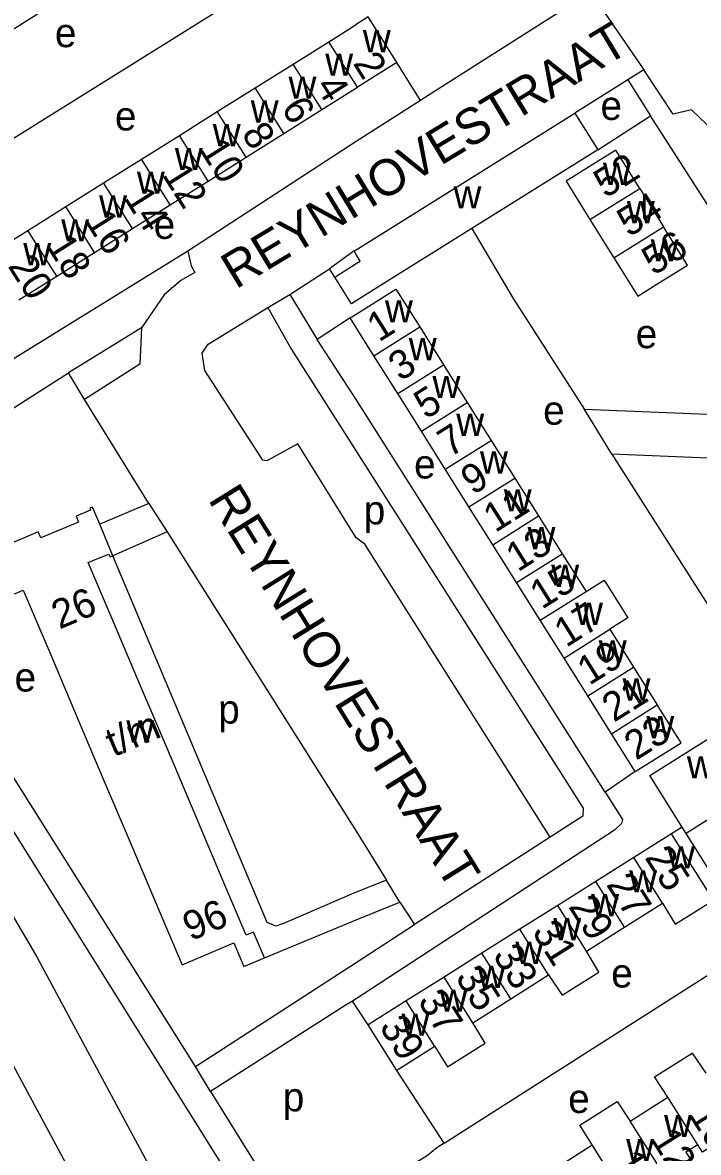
# Model space of a CAD drawing. Extents: x 159675 to 162108, y 386471 to 388472.
# Drawn here: x 160453.9 to 160547.3, y 386719 to 386875.3 of the extents above; entities that cross this region are included whole.
import ezdxf

# ---------------------------------------------------------------- set-up
doc = ezdxf.new("R2010")
doc.units = 0
for name, color, linetype in [('BLT_Basislijn', 7, 'Continuous'), ('BLT_Bebouwing', 7, 'Continuous'), ('BLT_Centroide', 7, 'Continuous'), ('BLT_Huisnummer', 7, 'Continuous'), ('BLT_Huisnummer_ tussenligend', 7, 'Continuous'), ('BLT_Huisnummer_reeks', 7, 'Continuous'), ('BLT_Onderverdeling_panden', 7, 'Continuous'), ('BLT_Straatnaam', 7, 'Continuous'), ('BLT_Vlakafsluiter', 7, 'Continuous')]:
    doc.layers.add(name, color=color, linetype=linetype)

msp = doc.modelspace()

# ---------------------------------------------------------------- linework, layer by layer
at = {"layer": 'BLT_Basislijn'}
for p, q in [((160508.91, 386864.54), (160505.63, 386869.78)), ((160537.56, 386867.38), (160530.24, 386862.78)), ((160537.56, 386867.38), (160540.71, 386862.38)), ((160533.42, 386857.7), (160540.71, 386862.38)), ((160476.7, 386843.66), (160446.1, 386824.74)), ((160499.71, 386843.7), (160496.29, 386841.24)), ((160490.81, 386837.68), (160496.29, 386841.24)), ((160497.03, 386840.1), (160496.29, 386841.24)), ((160487.77, 386835.86), (160490.81, 386837.68)), ((160490.81, 386837.68), (160494.59, 386831.47)), ((160499.17, 386834.44), (160494.59, 386831.47)), ((160470.3, 386833.07), (160460.2, 386826.83)), ((160429.63, 386807.4), (160460.2, 386826.83)), ((160462.44, 386823.16), (160460.2, 386826.83)), ((160471.34, 386808.75), (160462.44, 386823.16)), ((160471.34, 386808.75), (160464.53, 386805.89)), ((160471.34, 386808.75), (160473.88, 386804.86)), ((160477.76, 386730.85), (160429.63, 386807.4)), ((160538.61, 386771.67), (160534.44, 386768.82)), ((160545.09, 386763.99), (160543.63, 386763.07)), ((160526.82, 386762.57), (160508.07, 386750.49)), ((160506.06, 386753.62), (160504.21, 386756.66)), ((160506.06, 386753.62), (160508.07, 386750.49)), ((160501.65, 386736.63), (160499.51, 386739.92)), ((160479.87, 386727.42), (160477.76, 386730.85)), ((160512.17, 386720.25), (160505.63, 386730.31)), ((160479.87, 386727.42), (160492.43, 386707.11))]:
    msp.add_line(p, q, dxfattribs=at)
for points in [[(160432.59, 386846.5), (160443.32, 386853.54), (160495.39, 386886.04)], [(160532.28, 386879.76), (160531.96, 386879.22), (160509.46, 386864.89), (160508.91, 386864.54)], [(160539.78, 386868.77), (160537.56, 386867.38)], [(160597.53, 386847.85), (160592.01, 386847.43), (160577.31, 386847.59), (160565.62, 386850.21), (160554.63, 386855.99), (160549.58, 386860.17), (160546.37, 386863.25), (160543.84, 386862.62), (160539.78, 386868.77)], [(160508.91, 386864.54), (160500, 386858.83), (160476.7, 386843.66)], [(160592.57, 386819.24), (160592.59, 386819.69), (160593.52, 386843.46), (160551.72, 386845.26), (160540.71, 386862.38)], [(160515.98, 386846.8), (160521.71, 386837.13), (160531.58, 386821.77)], [(160502.2, 386684.09), (160500, 386687.6), (160402.37, 386843.78)], [(160476.7, 386843.66), (160477.19, 386841.63), (160477.7, 386840.72), (160475.77, 386839.63), (160473.45, 386837.65), (160470.3, 386833.07)], [(160555.29, 386582.71), (160503.52, 386666.51), (160477.52, 386707.61), (160471.13, 386717.59), (160455.58, 386746.48), (160434.69, 386782.15), (160398.07, 386841.06)], [(160526.82, 386762.57), (160501.19, 386803.13), (160500, 386804.02), (160491.92, 386817.01), (160487.65, 386814.67), (160487.08, 386814.75), (160479.08, 386827.16), (160478.71, 386829.56), (160479.51, 386830.83), (160487.77, 386835.86)], [(160487.77, 386835.86), (160491.07, 386830.06), (160500, 386815.98), (160531.39, 386766.61), (160531.34, 386765.48), (160526.82, 386762.57)], [(160470.3, 386833.07), (160470.09, 386828.05), (160462.44, 386823.16)], [(160534.44, 386768.82), (160500, 386823.16), (160494.59, 386831.47)], [(160535.37, 386815.57), (160556.9, 386781.77), (160552.02, 386778.29)], [(160473.88, 386804.86), (160466.33, 386801.52)], [(160473.88, 386804.86), (160500, 386763.41), (160504.21, 386756.66)], [(160504.21, 386756.66), (160500, 386754.98), (160489.95, 386750.66), (160488.87, 386750.3), (160487.67, 386750.8), (160466.33, 386801.52)], [(160534.44, 386768.82), (160536.84, 386765.05), (160536.68, 386764.48), (160535.74, 386763.57), (160500, 386740.21), (160499.51, 386739.92)], [(160487.32, 386745.91), (160500, 386751.15), (160506.06, 386753.62)], [(160477.76, 386730.85), (160500, 386745.23), (160508.07, 386750.49)], [(160548.19, 386575.18), (160495.04, 386661.2), (160469.08, 386702.24), (160462.5, 386712.51), (160446.86, 386741.59), (160442.95, 386748.27)], [(160512.17, 386720.25), (160549.42, 386744.02), (160554.03, 386747.16)], [(160499.51, 386739.92), (160498.49, 386739.3), (160479.87, 386727.42)], [(160512.17, 386720.25), (160511.15, 386719.61), (160509.87, 386718.54), (160500, 386712.35), (160499.6, 386712.07)]]:
    msp.add_lwpolyline(points, dxfattribs=at)
at = {"layer": 'BLT_Bebouwing'}
for p, q in [((160451.91, 386873.98), (160457.15, 386877.28)), ((160501.68, 386876.08), (160500, 386875.02)), ((160491.27, 386869.55), (160496.2, 386872.64)), ((160486.03, 386866.27), (160491.27, 386869.55)), ((160505.63, 386869.78), (160500.17, 386866.35)), ((160495.25, 386863.26), (160500.17, 386866.35)), ((160480.79, 386862.98), (160486.03, 386866.27)), ((160490.01, 386859.96), (160495.25, 386863.26)), ((160475.55, 386859.7), (160480.79, 386862.98)), ((160500, 386843.88), (160530.24, 386862.78)), ((160530.24, 386862.78), (160533.42, 386857.7)), ((160470.31, 386856.41), (160475.55, 386859.7)), ((160484.77, 386856.67), (160490.01, 386859.96)), ((160533.42, 386857.7), (160515.98, 386846.8)), ((160465.07, 386853.12), (160470.31, 386856.41)), ((160479.53, 386853.38), (160484.77, 386856.67)), ((160459.82, 386849.84), (160465.07, 386853.12)), ((160474.29, 386850.09), (160479.53, 386853.38)), ((160539.23, 386852.34), (160542.53, 386847.04)), ((160454.58, 386846.55), (160459.82, 386849.84)), ((160469.05, 386846.8), (160474.29, 386850.09)), ((160532.34, 386848.05), (160535.65, 386842.75)), ((160449.34, 386843.27), (160454.58, 386846.55)), ((160463.82, 386843.51), (160469.05, 386846.8)), ((160515.98, 386846.8), (160502.88, 386838.62)), ((160458.58, 386840.22), (160463.82, 386843.51)), ((160499.71, 386843.7), (160500, 386843.88)), ((160500, 386843.23), (160499.71, 386843.7)), ((160500.57, 386842.31), (160500, 386843.23)), ((160497.03, 386840.1), (160500, 386841.95)), ((160500, 386841.95), (160500.57, 386842.31)), ((160453.34, 386836.93), (160458.58, 386840.22)), ((160502.88, 386838.62), (160500, 386836.82)), ((160499.17, 386834.44), (160500, 386834.96)), ((160500, 386833.12), (160499.17, 386834.44)), ((160502.46, 386829.21), (160500, 386833.12)), ((160508.79, 386833.19), (160512.07, 386827.96)), ((160505.74, 386823.98), (160502.46, 386829.21)), ((160512.07, 386827.96), (160515.36, 386822.73)), ((160509.03, 386818.75), (160505.74, 386823.98)), ((160515.36, 386822.73), (160518.65, 386817.5)), ((160562.72, 386820.51), (160531.58, 386821.77)), ((160512.32, 386813.52), (160509.03, 386818.75)), ((160518.65, 386817.5), (160521.93, 386812.27)), ((160515.6, 386808.29), (160512.32, 386813.52)), ((160521.93, 386812.27), (160525.22, 386807.04)), ((160518.89, 386803.06), (160515.6, 386808.29)), ((160525.22, 386807.04), (160528.51, 386801.81)), ((160466.33, 386801.52), (160464.53, 386805.89)), ((160522.18, 386797.83), (160518.89, 386803.06)), ((160462.95, 386800.6), (160464.11, 386801.1)), ((160528.51, 386801.81), (160531.79, 386796.58)), ((160466.62, 386791.94), (160462.95, 386800.6)), ((160525.46, 386792.6), (160522.18, 386797.83)), ((160453.96, 386796.77), (160457.62, 386788.13)), ((160470.28, 386783.3), (160466.62, 386791.94)), ((160528.75, 386787.37), (160525.46, 386792.6)), ((160535.08, 386791.35), (160538.36, 386786.12)), ((160457.62, 386788.13), (160461.28, 386779.49)), ((160532.03, 386782.14), (160528.75, 386787.37)), ((160538.36, 386786.12), (160541.65, 386780.89)), ((160473.93, 386774.67), (160470.28, 386783.3)), ((160535.32, 386776.91), (160532.03, 386782.14)), ((160461.28, 386779.49), (160464.93, 386770.85)), ((160538.61, 386771.67), (160535.32, 386776.91)), ((160477.59, 386766.03), (160473.93, 386774.67)), ((160464.93, 386770.85), (160468.59, 386762.22)), ((160481.25, 386757.39), (160477.59, 386766.03)), ((160545.64, 386763.12), (160545.09, 386763.99)), ((160468.59, 386762.22), (160472.25, 386753.58)), ((160543.63, 386763.07), (160538.39, 386759.77)), ((160538.39, 386759.77), (160533.14, 386756.47)), ((160533.14, 386756.47), (160527.89, 386753.16)), ((160527.89, 386753.16), (160522.64, 386749.86)), ((160537.12, 386750.14), (160542.37, 386753.45)), ((160522.64, 386749.86), (160517.39, 386746.55)), ((160517.39, 386746.55), (160512.15, 386743.24)), ((160512.15, 386743.24), (160506.9, 386739.94)), ((160521.38, 386740.23), (160526.62, 386743.53)), ((160506.9, 386739.94), (160501.65, 386736.63)), ((160516.13, 386736.92), (160521.38, 386740.23)), ((160505.63, 386730.31), (160501.65, 386736.63)), ((160537.89, 386723.31), (160543.11, 386726.61)), ((160527.46, 386716.72), (160532.65, 386720))]:
    msp.add_line(p, q, dxfattribs=at)
for points in [[(160505.63, 386869.78), (160503.17, 386873.7), (160501.68, 386876.08)], [(160496.2, 386872.64), (160497.46, 386873.43), (160500, 386875.02)], [(160539.23, 386852.34), (160535.93, 386857.65), (160531.99, 386855.19), (160529.04, 386853.36), (160532.34, 386848.05)], [(160535.65, 386842.75), (160538.95, 386837.45), (160541.95, 386839.32), (160545.83, 386841.74), (160542.53, 386847.04)], [(160500, 386836.82), (160499.34, 386836.4), (160497.03, 386840.1)], [(160500, 386834.96), (160505.5, 386838.42), (160508.79, 386833.19)], [(160535.37, 386815.57), (160532.76, 386819.84), (160531.58, 386821.77)], [(160561.6, 386792.74), (160555.59, 386792.98), (160556.47, 386814.72), (160535.37, 386815.57)], [(160464.53, 386805.89), (160463.52, 386808.26), (160463.16, 386808.1), (160463.27, 386807.84), (160461.26, 386806.99), (160461.6, 386806.19), (160456.39, 386803.99), (160456.03, 386804.85), (160449.08, 386801.91), (160451.66, 386795.8), (160453.96, 386796.77)], [(160464.11, 386801.1), (160465.8, 386801.75), (160465.96, 386801.36), (160466.33, 386801.52)], [(160531.79, 386796.58), (160534.31, 386798.13), (160537.58, 386792.92), (160535.08, 386791.35)], [(160538.61, 386771.67), (160544.94, 386775.65), (160541.65, 386780.89)], [(160545.09, 386763.99), (160540.61, 386771.13), (160552.02, 386778.29)], [(160542.37, 386753.45), (160544.14, 386750.56), (160549.42, 386753.89), (160547.08, 386757.6), (160546.17, 386759.05), (160543.63, 386763.07)], [(160555.17, 386747.94), (160553.88, 386750), (160545.64, 386763.12)], [(160487.32, 386745.91), (160485.81, 386749.47), (160484.79, 386749.03), (160484.38, 386750), (160481.25, 386757.39)], [(160472.25, 386753.58), (160473.77, 386750), (160475.91, 386744.94), (160483.07, 386747.97), (160484.46, 386744.7), (160487.32, 386745.91)], [(160531.87, 386746.84), (160536.89, 386750), (160537.12, 386750.14)], [(160526.62, 386743.53), (160528.5, 386740.71), (160533.57, 386743.9), (160531.87, 386746.84)], [(160510.88, 386733.62), (160512.63, 386730.82), (160517.82, 386734.09), (160516.13, 386736.92)], [(160510.88, 386733.62), (160510.14, 386733.15), (160505.63, 386730.31)], [(160543.11, 386726.61), (160541.28, 386729.41), (160546.48, 386732.7), (160548.35, 386729.93)], [(160532.65, 386720), (160530.92, 386722.74), (160536.12, 386726.03), (160537.89, 386723.31)], [(160552.55, 386723.28), (160550.83, 386722.19), (160551.43, 386721.25), (160547.91, 386719.03), (160547.27, 386720.04)], [(160547.27, 386720.04), (160545.61, 386718.99), (160546.24, 386717.98), (160542.68, 386715.73), (160542.03, 386716.76)]]:
    msp.add_lwpolyline(points, dxfattribs=at)
at = {"layer": 'BLT_Onderverdeling_panden'}
for p, q in [((160500.17, 386866.35), (160496.2, 386872.64)), ((160495.25, 386863.26), (160491.27, 386869.55)), ((160490.01, 386859.96), (160486.03, 386866.27)), ((160484.77, 386856.67), (160480.79, 386862.98)), ((160479.53, 386853.38), (160475.55, 386859.7)), ((160474.29, 386850.09), (160470.31, 386856.41)), ((160469.05, 386846.8), (160465.07, 386853.12)), ((160532.34, 386848.05), (160539.23, 386852.34)), ((160463.82, 386843.51), (160459.82, 386849.84)), ((160458.58, 386840.22), (160454.58, 386846.55)), ((160535.65, 386842.75), (160542.53, 386847.04)), ((160502.46, 386829.21), (160508.79, 386833.19)), ((160505.74, 386823.98), (160512.07, 386827.96)), ((160509.03, 386818.75), (160515.36, 386822.73)), ((160512.32, 386813.52), (160518.65, 386817.5)), ((160515.6, 386808.29), (160521.93, 386812.27)), ((160518.89, 386803.06), (160525.22, 386807.04)), ((160522.18, 386797.83), (160528.51, 386801.81)), ((160525.46, 386792.6), (160531.79, 386796.58)), ((160528.75, 386787.37), (160535.08, 386791.35)), ((160532.03, 386782.14), (160538.36, 386786.12)), ((160535.32, 386776.91), (160541.65, 386780.89)), ((160550.69, 386766.29), (160545.64, 386763.12)), ((160542.37, 386753.45), (160538.39, 386759.77)), ((160537.12, 386750.14), (160533.14, 386756.47)), ((160531.87, 386746.84), (160527.89, 386753.16)), ((160526.62, 386743.53), (160522.64, 386749.86)), ((160521.38, 386740.23), (160517.39, 386746.55)), ((160516.13, 386736.92), (160512.15, 386743.24)), ((160510.88, 386733.62), (160506.9, 386739.94)), ((160547.27, 386720.04), (160543.11, 386726.61)), ((160542.03, 386716.76), (160537.89, 386723.31)), ((160536.79, 386713.45), (160532.65, 386720))]:
    msp.add_line(p, q, dxfattribs=at)
at = {"layer": 'BLT_Vlakafsluiter'}
msp.add_line((160532.28, 386879.76), (160539.78, 386868.77), dxfattribs=at)

# ---------------------------------------------------------------- texts
at = {"layer": 'BLT_Centroide'}
for s, p in [('e', (160458.33, 386871.9)), ('w', (160500.92, 386871.2)), ('w', (160495.72, 386867.95)), ('w', (160490.64, 386864.77)), ('e', (160533.79, 386861.83)), ('e', (160466.63, 386860.38)), ('w', (160485.41, 386861.47)), ('w', (160480.16, 386858.19)), ('w', (160474.92, 386854.89)), ('w', (160534.13, 386852.84)), ('w', (160469.67, 386851.61)), ('w', (160513.46, 386849.59)), ('w', (160464.44, 386848.31)), ('w', (160537.44, 386847.53)), ('w', (160459.2, 386845.02)), ('e', (160471.99, 386845.37)), ('w', (160453.95, 386841.73)), ('w', (160540.74, 386842.25)), ('w', (160503.98, 386833.81)), ('e', (160538.67, 386830.25)), ('w', (160507.27, 386828.59)), ('w', (160510.55, 386823.34)), ('e', (160525.86, 386819.66)), ('w', (160513.84, 386818.12)), ('e', (160508.01, 386812.22)), ('w', (160517.12, 386812.91)), ('w', (160520.41, 386807.66)), ('p', (160501.05, 386805.87)), ('w', (160523.7, 386802.44)), ('w', (160526.98, 386797.22)), ('w', (160530.27, 386791.97)), ('w', (160533.55, 386786.75)), ('e', (160452.75, 386782.74)), ('w', (160536.84, 386781.5)), ('p', (160480.92, 386778.31)), ('w', (160540.13, 386776.28)), ('w', (160468.2, 386775.69)), ('w', (160545.74, 386770.72)), ('w', (160543, 386758.27)), ('w', (160537.75, 386754.95)), ('w', (160532.5, 386751.66)), ('w', (160527.25, 386748.34)), ('w', (160522.02, 386745.05)), ('w', (160516.77, 386741.73)), ('e', (160535.28, 386741.79)), ('w', (160511.52, 386738.44)), ('w', (160506.27, 386735.12)), ('p', (160489.85, 386724.65)), ('e', (160529.33, 386724.43)), ('w', (160542.58, 386721.09)), ('w', (160537.34, 386717.78))]:
    msp.add_text(s, height=4, dxfattribs=at).set_placement(p)
at = {"layer": 'BLT_Huisnummer'}
for s, rotation, p in [('2', 302.2323, (160499.48, 386869.67)), ('6', 302.2323, (160489.54, 386863.46)), ('10', 302.2323, (160478.24, 386857.74)), ('52', 31.9051, (160534.49, 386850.92)), ('14', 302.2323, (160467.8, 386851.04)), ('56', 31.9051, (160541.14, 386840.22)), ('18', 302.2323, (160457.03, 386844.48)), ('1', 32.1378, (160503.14, 386831.02)), ('5', 32.1378, (160509.64, 386820.33)), ('9', 32.1378, (160516.13, 386809.86)), ('13', 32.1378, (160522.35, 386799.21)), ('17', 32.1378, (160529.04, 386788.77)), ('23', 32.1378, (160538.72, 386773.15)), ('25', 302.2022, (160539.83, 386759.79)), ('29', 302.2022, (160529.29, 386752.99)), ('33', 302.2022, (160518.81, 386746.23)), ('39', 302.2022, (160503.12, 386736.37)), ('12', 302.3176, (160540.67, 386720.78))]:
    msp.add_text(s, height=4, rotation=rotation, dxfattribs=at).set_placement(p)
at = {"layer": 'BLT_Huisnummer_ tussenligend'}
for s, rotation, p in [('4', 302.2346, (160494.29, 386866.49)), ('8', 302.2346, (160484.05, 386859.92)), ('12', 302.2346, (160473.07, 386854.27)), ('54', 31.8991, (160537.72, 386845.54)), ('16', 302.2346, (160462.41, 386847.86)), ('20', 302.2346, (160451.74, 386841.62)), ('3', 32.1419, (160506.11, 386825.59)), ('7', 32.1419, (160512.93, 386815.06)), ('11', 32.1419, (160519.23, 386804.66)), ('15', 32.1419, (160525.68, 386794.03)), ('19', 32.1419, (160532.23, 386783.51)), ('21', 32.1419, (160535.65, 386778.41)), ('27', 302.2022, (160534.51, 386756.05)), ('31', 302.2022, (160524.24, 386749.5)), ('35', 302.2022, (160513.63, 386743.19)), ('37', 302.2022, (160508.43, 386739.92)), ('10', 302.3176, (160545.95, 386724.13)), ('14', 302.3176, (160535.58, 386717.71))]:
    msp.add_text(s, height=4, rotation=rotation, dxfattribs=at).set_placement(p)
at = {"layer": 'BLT_Huisnummer_reeks'}
for s, rotation, p in [('26', 22.9522, (160458.95, 386791.3)), ('t/m', 22.9522, (160466.43, 386773.64)), ('96', 22.9491, (160477.1, 386748.17))]:
    msp.add_text(s, height=4, rotation=rotation, dxfattribs=at).set_placement(p)
at = {"layer": 'BLT_Straatnaam'}
for s, rotation, p in [('FERDINAND HUYCKSTRAAT', 31.8297, (160413.37, 386870.07)), ('REYNHOVESTRAAT', 31.1301, (160483.35, 386838.34)), ('REYNHOVESTRAAT', 301.7887, (160479.43, 386809.32))]:
    msp.add_text(s, height=5, rotation=rotation, dxfattribs=at).set_placement(p)

doc.saveas('drawing.dxf')
